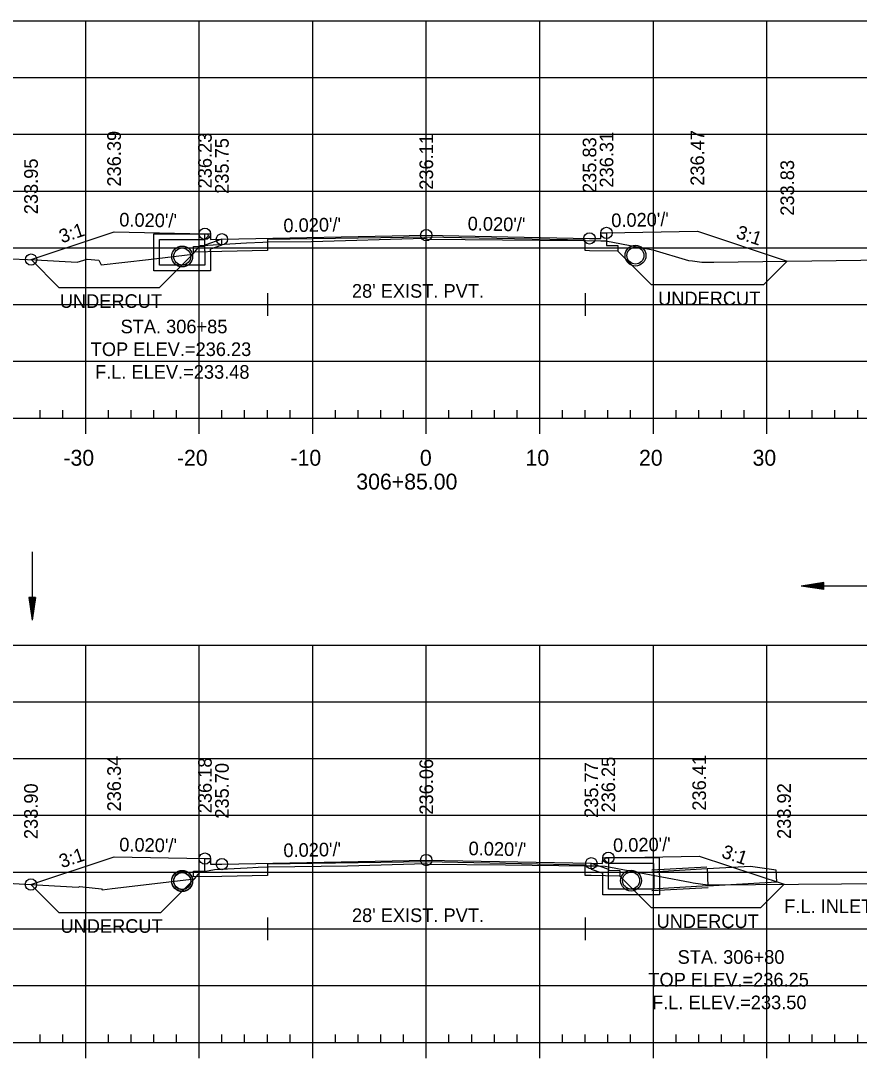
# Model space of a CAD drawing. Extents: x 1386544 to 1388153, y 379785 to 390999.
# Drawn here: x 1387954.5 to 1388028.4, y 384489.1 to 384580.5 of the extents above; entities that cross this region are included whole.
import ezdxf

# ---------------------------------------------------------------- set-up
doc = ezdxf.new("R2010")
doc.units = 0
for name, color, linetype in [('R_Alt Surface', 7, 'Continuous'), ('R_Axis', 7, 'Continuous'), ('R_Axis Annot', 7, 'Continuous'), ('R_Dimension', 7, 'Continuous'), ('R_Exist Surface', 7, 'Continuous'), ('R_Fin Surface', 7, 'Continuous'), ('R_Fin Surface Annot', 7, 'Continuous'), ('R_Grid', 7, 'Continuous'), ('R_No Plot', 7, 'Continuous'), ('R_Water', 7, 'Continuous'), ('R_Water Annot', 7, 'Continuous')]:
    doc.layers.add(name, color=color, linetype=linetype)

msp = doc.modelspace()

# ---------------------------------------------------------------- linework, layer by layer
at = {"layer": 'R_Alt Surface'}
for points in [[(1388006.129, 384561.818), (1388006.129, 384560.724), (1388007.129, 384560.704), (1388007.129, 384560.204), (1388004.629, 384560.254), (1388004.252, 384560.261), (1388004.252, 384561.175), (1387990.252, 384561.455), (1387976.252, 384561.243), (1387976.252, 384560.26), (1387972.252, 384560.182), (1387969.752, 384560.132), (1387969.752, 384560.632), (1387970.752, 384560.652), (1387970.752, 384561.745)], [(1387976.252, 384556.513), (1387976.252, 384554.513)], [(1388004.252, 384556.513), (1388004.252, 384554.513)], [(1387976.252, 384555.513), (1388004.252, 384555.513)], [(1388006.289, 384506.766), (1388006.289, 384505.673), (1388007.289, 384505.653), (1388007.289, 384505.153), (1388004.789, 384505.203), (1388004.252, 384505.213), (1388004.252, 384506.127), (1387990.252, 384506.407), (1387976.252, 384506.201), (1387976.252, 384505.212), (1387972.252, 384505.134), (1387969.752, 384505.084), (1387969.752, 384505.584), (1387970.752, 384505.604), (1387970.752, 384506.697)], [(1387976.252, 384501.513), (1387976.252, 384499.513)], [(1388004.252, 384501.513), (1388004.252, 384499.513)], [(1387976.252, 384500.513), (1388004.252, 384500.513)]]:
    msp.add_lwpolyline(points, dxfattribs=at)
at = {"layer": 'R_Axis'}
for p, q in [((1387845.252, 384545.513), (1388135.252, 384545.513)), ((1387956.252, 384545.513), (1387956.252, 384546.213)), ((1387958.252, 384545.513), (1387958.252, 384546.213)), ((1387960.252, 384544.113), (1387960.252, 384545.513)), ((1387962.252, 384545.513), (1387962.252, 384546.213)), ((1387964.252, 384545.513), (1387964.252, 384546.213)), ((1387966.251, 384545.513), (1387966.251, 384546.213)), ((1387968.252, 384545.513), (1387968.252, 384546.213)), ((1387970.252, 384544.113), (1387970.252, 384545.513)), ((1387972.252, 384545.513), (1387972.252, 384546.213)), ((1387974.252, 384545.513), (1387974.252, 384546.213)), ((1387976.252, 384545.513), (1387976.252, 384546.213)), ((1387978.252, 384545.513), (1387978.252, 384546.213)), ((1387980.252, 384544.113), (1387980.252, 384545.513)), ((1387982.252, 384545.513), (1387982.252, 384546.213)), ((1387984.252, 384545.513), (1387984.252, 384546.213)), ((1387986.252, 384545.513), (1387986.252, 384546.213)), ((1387988.252, 384545.513), (1387988.252, 384546.213)), ((1387990.252, 384544.113), (1387990.252, 384545.513)), ((1387992.252, 384545.513), (1387992.252, 384546.213)), ((1387994.252, 384545.513), (1387994.252, 384546.213)), ((1387996.252, 384545.513), (1387996.252, 384546.213)), ((1387998.252, 384545.513), (1387998.252, 384546.213)), ((1388000.252, 384544.113), (1388000.252, 384545.513)), ((1388002.252, 384545.513), (1388002.252, 384546.213)), ((1388004.252, 384545.513), (1388004.252, 384546.213)), ((1388006.252, 384545.513), (1388006.252, 384546.213)), ((1388008.252, 384545.513), (1388008.252, 384546.213)), ((1388010.252, 384544.113), (1388010.252, 384545.513)), ((1388012.252, 384545.513), (1388012.252, 384546.213)), ((1388014.252, 384545.513), (1388014.252, 384546.213)), ((1388016.252, 384545.513), (1388016.252, 384546.213)), ((1388018.252, 384545.513), (1388018.252, 384546.213)), ((1388020.252, 384544.113), (1388020.252, 384545.513)), ((1388022.252, 384545.513), (1388022.252, 384546.213)), ((1388024.252, 384545.513), (1388024.252, 384546.213)), ((1388026.252, 384545.513), (1388026.252, 384546.213)), ((1388028.252, 384545.513), (1388028.252, 384546.213)), ((1387956.252, 384490.513), (1387956.252, 384491.213)), ((1387958.252, 384490.513), (1387958.252, 384491.213)), ((1387962.252, 384490.513), (1387962.252, 384491.213)), ((1387964.252, 384490.513), (1387964.252, 384491.213)), ((1387966.251, 384490.513), (1387966.251, 384491.213)), ((1387968.252, 384490.513), (1387968.252, 384491.213)), ((1387972.252, 384490.513), (1387972.252, 384491.213)), ((1387974.252, 384490.513), (1387974.252, 384491.213)), ((1387976.252, 384490.513), (1387976.252, 384491.213)), ((1387978.252, 384490.513), (1387978.252, 384491.213)), ((1387982.252, 384490.513), (1387982.252, 384491.213)), ((1387984.252, 384490.513), (1387984.252, 384491.213)), ((1387986.252, 384490.513), (1387986.252, 384491.213)), ((1387988.252, 384490.513), (1387988.252, 384491.213)), ((1387992.252, 384490.513), (1387992.252, 384491.213)), ((1387994.252, 384490.513), (1387994.252, 384491.213)), ((1387996.252, 384490.513), (1387996.252, 384491.213)), ((1387998.252, 384490.513), (1387998.252, 384491.213)), ((1388002.252, 384490.513), (1388002.252, 384491.213)), ((1388004.252, 384490.513), (1388004.252, 384491.213)), ((1388006.252, 384490.513), (1388006.252, 384491.213)), ((1388008.252, 384490.513), (1388008.252, 384491.213)), ((1388012.252, 384490.513), (1388012.252, 384491.213)), ((1388014.252, 384490.513), (1388014.252, 384491.213)), ((1388016.252, 384490.513), (1388016.252, 384491.213)), ((1388018.252, 384490.513), (1388018.252, 384491.213)), ((1388022.252, 384490.513), (1388022.252, 384491.213)), ((1388024.252, 384490.513), (1388024.252, 384491.213)), ((1388026.252, 384490.513), (1388026.252, 384491.213)), ((1388028.252, 384490.513), (1388028.252, 384491.213)), ((1387845.252, 384490.513), (1388135.252, 384490.513)), ((1387960.252, 384489.113), (1387960.252, 384490.513)), ((1387970.252, 384489.113), (1387970.252, 384490.513)), ((1387980.252, 384489.113), (1387980.252, 384490.513)), ((1387990.252, 384489.113), (1387990.252, 384490.513)), ((1388000.252, 384489.113), (1388000.252, 384490.513)), ((1388010.252, 384489.113), (1388010.252, 384490.513)), ((1388020.252, 384489.113), (1388020.252, 384490.513))]:
    msp.add_line(p, q, dxfattribs=at)
at = {"layer": 'R_Dimension'}
for p, q in [((1388007.129, 384560.204), (1388010.083, 384557.25)), ((1387955.437, 384559.467), (1387957.887, 384557.017)), ((1387969.689, 384559.951), (1387966.755, 384557.017)), ((1388022.049, 384559.338), (1388019.962, 384557.25)), ((1387955.431, 384504.417), (1387957.886, 384501.962)), ((1387969.84, 384504.925), (1387966.877, 384501.962)), ((1388007.289, 384505.153), (1388010.058, 384502.384)), ((1388021.763, 384504.435), (1388019.711, 384502.384))]:
    msp.add_line(p, q, dxfattribs=at)
for points in [[(1387957.887, 384557.017), (1387966.755, 384557.017)], [(1388019.962, 384557.25), (1388010.083, 384557.25)], [(1387957.886, 384501.962), (1387966.877, 384501.962)], [(1388010.058, 384502.384), (1388019.711, 384502.384)]]:
    msp.add_lwpolyline(points, dxfattribs=at)
at = {"layer": 'R_Exist Surface'}
for points in [[(1387952.998, 384559.577), (1387955.834, 384559.449), (1387959.511, 384559.249), (1387960.378, 384559.516), (1387961.413, 384559.411), (1387961.625, 384559.017), (1387965.791, 384559.488), (1387969.689, 384559.951), (1387970.309, 384560.683), (1387970.354, 384560.718), (1387970.503, 384560.725), (1387974.413, 384560.944), (1387975.843, 384561.009), (1387976.337, 384561.024), (1387980.153, 384561.08), (1387990.104, 384561.372), (1387990.368, 384561.283), (1388000.27, 384561.187), (1388004.233, 384561.145), (1388005.636, 384561.122), (1388006.066, 384561.111), (1388010.218, 384560.335), (1388013.356, 384559.385), (1388013.691, 384559.361), (1388014.529, 384559.247), (1388015.576, 384559.25), (1388073.79, 384560.037)], [(1387953.377, 384504.529), (1387959.588, 384504.191), (1387959.745, 384504.239), (1387961.652, 384504.046), (1387961.697, 384503.962), (1387962.579, 384504.062), (1387969.84, 384504.925), (1387970.324, 384505.496), (1387971.595, 384505.738), (1387974.462, 384505.898), (1387975.453, 384505.943), (1387976.357, 384505.971), (1387983.327, 384506.073), (1387990.206, 384506.275), (1387990.388, 384506.214), (1387997.234, 384506.148), (1388004.268, 384506.072), (1388005.236, 384506.056), (1388006.011, 384506.037), (1388013.501, 384504.636), (1388013.745, 384504.562), (1388013.77, 384504.56), (1388015.065, 384504.384), (1388015.074, 384504.384), (1388015.459, 384504.385), (1388098.863, 384505.05)]]:
    msp.add_lwpolyline(points, dxfattribs=at)
at = {"layer": 'R_Fin Surface'}
for p, q in [((1388014.129, 384561.978), (1388022.049, 384559.338)), ((1388014.289, 384506.926), (1388021.763, 384504.435))]:
    msp.add_line(p, q, dxfattribs=at)
for points in [[(1387955.437, 384559.467), (1387962.752, 384561.905), (1387970.752, 384561.745), (1387971.252, 384561.745), (1387971.253, 384561.245), (1387972.252, 384561.265), (1387990.252, 384561.625), (1388004.629, 384561.338), (1388005.628, 384561.318), (1388005.629, 384561.818), (1388006.129, 384561.818), (1388014.129, 384561.978)], [(1387955.431, 384504.417), (1387962.752, 384506.857), (1387970.752, 384506.697), (1387971.252, 384506.697), (1387971.253, 384506.197), (1387972.252, 384506.217), (1387990.252, 384506.577), (1388004.789, 384506.286), (1388005.788, 384506.266), (1388005.789, 384506.766), (1388006.289, 384506.766), (1388014.289, 384506.926)]]:
    msp.add_lwpolyline(points, dxfattribs=at)
at = {"layer": 'R_Grid'}
for p, q in [((1387845.252, 384580.513), (1388135.252, 384580.513)), ((1387845.252, 384580.513), (1388135.252, 384580.513)), ((1387845.252, 384580.513), (1388135.252, 384580.513)), ((1387960.252, 384545.513), (1387960.252, 384580.513)), ((1387960.252, 384545.513), (1387960.252, 384580.513)), ((1387960.252, 384545.513), (1387960.252, 384580.513)), ((1387970.252, 384545.513), (1387970.252, 384580.513)), ((1387970.252, 384545.513), (1387970.252, 384580.513)), ((1387970.252, 384545.513), (1387970.252, 384580.513)), ((1387980.252, 384545.513), (1387980.252, 384580.513)), ((1387980.252, 384545.513), (1387980.252, 384580.513)), ((1387980.252, 384545.513), (1387980.252, 384580.513)), ((1387990.252, 384545.513), (1387990.252, 384580.513)), ((1387990.252, 384545.513), (1387990.252, 384580.513)), ((1387990.252, 384545.513), (1387990.252, 384580.513)), ((1388000.252, 384545.513), (1388000.252, 384580.513)), ((1388000.252, 384545.513), (1388000.252, 384580.513)), ((1388000.252, 384545.513), (1388000.252, 384580.513)), ((1388010.252, 384545.513), (1388010.252, 384580.513)), ((1388010.252, 384545.513), (1388010.252, 384580.513)), ((1388010.252, 384545.513), (1388010.252, 384580.513)), ((1388020.252, 384545.513), (1388020.252, 384580.513)), ((1388020.252, 384545.513), (1388020.252, 384580.513)), ((1388020.252, 384545.513), (1388020.252, 384580.513)), ((1387845.252, 384575.513), (1388135.252, 384575.513)), ((1387845.252, 384575.513), (1388135.252, 384575.513)), ((1387845.252, 384575.513), (1388135.252, 384575.513)), ((1387845.252, 384570.513), (1388135.252, 384570.513)), ((1387845.252, 384570.513), (1388135.252, 384570.513)), ((1387845.252, 384570.513), (1388135.252, 384570.513)), ((1387845.252, 384565.513), (1388135.252, 384565.513)), ((1387845.252, 384565.513), (1388135.252, 384565.513)), ((1387845.252, 384565.513), (1388135.252, 384565.513)), ((1387845.252, 384560.513), (1388135.252, 384560.513)), ((1387845.252, 384555.513), (1388135.252, 384555.513)), ((1387845.252, 384555.513), (1388135.252, 384555.513)), ((1387845.252, 384555.513), (1388135.252, 384555.513)), ((1387845.252, 384550.513), (1388135.252, 384550.513)), ((1387845.252, 384550.513), (1388135.252, 384550.513)), ((1387845.252, 384550.513), (1388135.252, 384550.513)), ((1387845.252, 384545.513), (1388135.252, 384545.513)), ((1387845.252, 384545.513), (1388135.252, 384545.513)), ((1387845.252, 384545.513), (1388135.252, 384545.513)), ((1387845.252, 384525.513), (1388135.252, 384525.513)), ((1387845.252, 384525.513), (1388135.252, 384525.513)), ((1387960.252, 384490.513), (1387960.252, 384525.513)), ((1387960.252, 384490.513), (1387960.252, 384525.513)), ((1387970.252, 384490.513), (1387970.252, 384525.513)), ((1387970.252, 384490.513), (1387970.252, 384525.513)), ((1387980.252, 384490.513), (1387980.252, 384525.513)), ((1387980.252, 384490.513), (1387980.252, 384525.513)), ((1387990.252, 384490.513), (1387990.252, 384525.513)), ((1387990.252, 384490.513), (1387990.252, 384525.513)), ((1388000.252, 384490.513), (1388000.252, 384525.513)), ((1388000.252, 384490.513), (1388000.252, 384525.513)), ((1388010.252, 384490.513), (1388010.252, 384525.513)), ((1388010.252, 384490.513), (1388010.252, 384525.513)), ((1388020.252, 384490.513), (1388020.252, 384525.513)), ((1388020.252, 384490.513), (1388020.252, 384525.513)), ((1387845.252, 384520.513), (1388135.252, 384520.513)), ((1387845.252, 384520.513), (1388135.252, 384520.513)), ((1387845.252, 384515.513), (1388135.252, 384515.513)), ((1387845.252, 384515.513), (1388135.252, 384515.513)), ((1387845.252, 384510.513), (1388135.252, 384510.513)), ((1387845.252, 384510.513), (1388135.252, 384510.513)), ((1387845.252, 384505.513), (1388135.252, 384505.513)), ((1387845.252, 384505.513), (1388135.252, 384505.513)), ((1387845.253, 384505.516), (1388135.253, 384505.516)), ((1387845.253, 384505.516), (1388135.253, 384505.516)), ((1387845.252, 384500.513), (1388135.252, 384500.513)), ((1387845.252, 384500.513), (1388135.252, 384500.513)), ((1387845.252, 384495.513), (1388135.252, 384495.513)), ((1387845.252, 384495.513), (1388135.252, 384495.513)), ((1387845.252, 384490.513), (1388135.252, 384490.513)), ((1387845.252, 384490.513), (1388135.252, 384490.513))]:
    msp.add_line(p, q, dxfattribs=at)
at = {"layer": 'R_No Plot'}
for p, q in [((1388014.97, 384505.959), (1388010.125, 384505.683)), ((1388015.074, 384504.131), (1388010.125, 384503.85))]:
    msp.add_line(p, q, dxfattribs=at)
for centre, radius in [((1387970.752, 384561.745), 0.5), ((1387990.252, 384561.625), 0.5), ((1388006.129, 384561.818), 0.5), ((1387972.252, 384561.265), 0.5), ((1388004.629, 384561.338), 0.5), ((1387968.752, 384559.743), 0.917), ((1387968.752, 384559.743), 0.917), ((1388008.678, 384559.824), 0.917), ((1387955.437, 384559.467), 0.5), ((1387970.752, 384506.697), 0.5), ((1387990.252, 384506.577), 0.5), ((1388006.289, 384506.766), 0.5), ((1387972.252, 384506.217), 0.5), ((1388004.789, 384506.286), 0.5), ((1387968.752, 384504.743), 0.917), ((1387968.752, 384504.743), 0.917), ((1387968.752, 384504.713), 0.917), ((1388008.288, 384504.763), 0.917), ((1388008.288, 384504.763), 0.917), ((1387955.431, 384504.417), 0.5)]:
    msp.add_circle(centre, radius, dxfattribs=at)
at = {"layer": 'R_Water'}
for p, q in [((1387966.251, 384561.743), (1387971.002, 384561.743)), ((1387966.251, 384560.243), (1387966.251, 384561.743)), ((1387966.751, 384560.243), (1387966.751, 384561.243)), ((1387966.751, 384561.243), (1387970.752, 384561.243)), ((1387971.084, 384561.578), (1387970.752, 384561.243)), ((1387972.252, 384561.263), (1387970.752, 384560.743)), ((1387971.084, 384561.578), (1387971.002, 384561.743)), ((1387970.752, 384560.243), (1387970.752, 384560.743)), ((1387972.252, 384560.734), (1387971.252, 384560.387)), ((1387971.252, 384560.243), (1387971.252, 384560.387)), ((1387955.532, 384533.714), (1387955.532, 384527.714)), ((1388025.262, 384531.014), (1388023.262, 384530.714)), ((1388025.262, 384531.014), (1388023.262, 384530.714)), ((1388025.262, 384530.964), (1388023.596, 384530.714)), ((1388025.262, 384530.964), (1388023.596, 384530.714)), ((1388025.262, 384530.913), (1388023.94, 384530.714)), ((1388025.262, 384530.913), (1388023.94, 384530.714)), ((1388025.262, 384530.863), (1388024.273, 384530.714)), ((1388025.262, 384530.863), (1388024.273, 384530.714)), ((1388025.262, 384530.812), (1388024.612, 384530.714)), ((1388025.262, 384530.812), (1388024.612, 384530.714)), ((1388025.262, 384530.414), (1388025.262, 384531.014)), ((1388025.262, 384530.414), (1388025.262, 384531.014)), ((1388029.262, 384530.714), (1388023.262, 384530.714)), ((1388025.262, 384530.414), (1388023.262, 384530.714)), ((1388025.262, 384530.414), (1388023.262, 384530.714)), ((1388025.262, 384530.464), (1388023.596, 384530.714)), ((1388025.262, 384530.464), (1388023.596, 384530.714)), ((1388025.262, 384530.515), (1388023.94, 384530.714)), ((1388025.262, 384530.515), (1388023.94, 384530.714)), ((1388025.262, 384530.565), (1388024.273, 384530.714)), ((1388025.262, 384530.565), (1388024.273, 384530.714)), ((1388025.262, 384530.617), (1388024.612, 384530.714)), ((1388025.262, 384530.617), (1388024.612, 384530.714)), ((1388025.262, 384530.761), (1388024.946, 384530.714)), ((1388025.262, 384530.761), (1388024.946, 384530.714)), ((1388025.262, 384530.667), (1388024.946, 384530.714)), ((1388025.262, 384530.667), (1388024.946, 384530.714)), ((1387955.232, 384529.714), (1387955.532, 384527.714)), ((1387955.832, 384529.714), (1387955.232, 384529.714)), ((1387955.232, 384529.714), (1387955.532, 384527.714)), ((1387955.832, 384529.714), (1387955.232, 384529.714)), ((1387955.282, 384529.714), (1387955.532, 384528.048)), ((1387955.282, 384529.714), (1387955.532, 384528.048)), ((1387955.333, 384529.714), (1387955.532, 384528.392)), ((1387955.333, 384529.714), (1387955.532, 384528.392)), ((1387955.383, 384529.714), (1387955.532, 384528.725)), ((1387955.383, 384529.714), (1387955.532, 384528.725)), ((1387955.434, 384529.714), (1387955.532, 384529.064)), ((1387955.434, 384529.714), (1387955.532, 384529.064)), ((1387955.485, 384529.714), (1387955.532, 384529.398)), ((1387955.485, 384529.714), (1387955.532, 384529.398)), ((1387955.832, 384529.714), (1387955.532, 384527.714)), ((1387955.629, 384529.714), (1387955.532, 384529.064)), ((1387955.731, 384529.714), (1387955.532, 384528.392)), ((1387955.782, 384529.714), (1387955.532, 384528.048)), ((1387955.681, 384529.714), (1387955.532, 384528.725)), ((1387955.579, 384529.714), (1387955.532, 384529.398)), ((1387955.832, 384529.714), (1387955.532, 384527.714)), ((1387955.629, 384529.714), (1387955.532, 384529.064)), ((1387955.731, 384529.714), (1387955.532, 384528.392)), ((1387955.782, 384529.714), (1387955.532, 384528.048)), ((1387955.681, 384529.714), (1387955.532, 384528.725)), ((1387955.579, 384529.714), (1387955.532, 384529.398)), ((1388004.789, 384506.286), (1388006.289, 384505.766)), ((1388005.956, 384506.601), (1388006.039, 384506.766)), ((1388005.956, 384506.601), (1388006.289, 384506.266)), ((1388010.789, 384506.766), (1388006.039, 384506.766)), ((1388010.289, 384506.266), (1388006.289, 384506.266)), ((1388010.289, 384505.266), (1388010.289, 384506.266)), ((1388010.789, 384505.266), (1388010.789, 384506.766)), ((1388004.789, 384505.757), (1388005.789, 384505.411)), ((1388005.789, 384505.266), (1388005.789, 384505.411)), ((1388006.289, 384505.266), (1388006.289, 384505.766)), ((1388014.979, 384505.793), (1388010.125, 384505.516)), ((1388015.065, 384504.298), (1388010.125, 384504.016))]:
    msp.add_line(p, q, dxfattribs=at)
for points in [[(1387972.252, 384560.734), (1387972.252, 384561.263)], [(1387971.252, 384560.243), (1387971.252, 384558.493), (1387968.752, 384558.493), (1387966.251, 384558.493), (1387966.251, 384560.243)], [(1387970.752, 384560.243), (1387970.752, 384558.993), (1387968.752, 384558.993), (1387966.751, 384558.993), (1387966.751, 384560.243)], [(1388004.789, 384505.757), (1388004.789, 384506.286)], [(1388010.789, 384505.266), (1388010.789, 384503.516), (1388008.289, 384503.516), (1388005.789, 384503.516), (1388005.789, 384505.266)], [(1388010.289, 384505.266), (1388010.289, 384504.016), (1388008.289, 384504.016), (1388006.289, 384504.016), (1388006.289, 384505.266)]]:
    msp.add_lwpolyline(points, dxfattribs=at)
msp.add_lwpolyline([(1388014.979, 384505.795), (1388015.065, 384504.298), (1388021.138, 384504.643), (1388021.079, 384505.683), (1388018.806, 384506.013)], close=True, dxfattribs=at)
for centre in [(1387968.752, 384559.743), (1387968.752, 384559.743), (1388008.678, 384559.824), (1387968.752, 384504.743), (1387968.752, 384504.743), (1387968.752, 384504.713), (1388008.288, 384504.763), (1388008.288, 384504.763)]:
    msp.add_circle(centre, 0.75, dxfattribs=at)

# ---------------------------------------------------------------- texts
at = {"layer": 'R_Axis Annot'}
for s, p in [('-30', (1387958.29, 384541.313)), ('-20', (1387968.29, 384541.313)), ('-10', (1387978.29, 384541.313)), ('0', (1387989.69, 384541.313)), ('10', (1387998.99, 384541.313)), ('20', (1388008.99, 384541.313)), ('30', (1388018.99, 384541.313)), ('306+85.00', (1387984.09, 384539.213))]:
    msp.add_text(s, height=1.4, dxfattribs=at).set_placement(p)
at = {"layer": 'R_Dimension'}
for p in [(1387957.97, 384555.217), (1388010.671, 384555.45), (1388010.533, 384500.584), (1387958.03, 384500.162)]:
    msp.add_text('UNDERCUT', height=1.2, dxfattribs=at).set_placement(p)
at = {"layer": 'R_Fin Surface Annot'}
for s, rotation, p in [('236.39', 90, (1387963.352, 384565.905)), ('236.23', 90, (1387971.352, 384565.745)), ('235.75', 90, (1387972.852, 384565.265)), ('236.11', 90, (1387990.852, 384565.625)), ('235.83', 90, (1388005.229, 384565.338)), ('236.31', 90, (1388006.729, 384565.818)), ('236.47', 90, (1388014.729, 384565.978)), ('233.95', 90, (1387956.037, 384563.467)), ('233.83', 90, (1388022.649, 384563.338)), ("0.020'/'", 1.14576, (1388006.557, 384562.327)), ("0.020'/'", 358.85424, (1387963.2, 384562.397)), ("0.020'/'", 1.14576, (1387977.68, 384561.874)), ("0.020'/'", 358.85424, (1387993.889, 384562.053)), ('3:1', 18.43493, (1387958.147, 384560.898)), ('3:1', 341.56507, (1388017.458, 384561.395)), ('236.34', 90, (1387963.352, 384510.857)), ('236.18', 90, (1387971.352, 384510.697)), ('236.06', 90, (1387990.852, 384510.577)), ('236.25', 90, (1388006.889, 384510.766)), ('236.41', 90, (1388014.889, 384510.926)), ('235.70', 90, (1387972.852, 384510.217)), ('235.77', 90, (1388005.389, 384510.286)), ('233.90', 90, (1387956.031, 384508.417)), ('233.92', 90, (1388022.363, 384508.435)), ("0.020'/'", 358.85424, (1387963.2, 384507.348)), ("0.020'/'", 1.14576, (1387977.68, 384506.826)), ("0.020'/'", 358.85424, (1387993.969, 384507.003)), ("0.020'/'", 1.14576, (1388006.717, 384507.275)), ('3:1', 18.43493, (1387958.144, 384505.848)), ('3:1', 341.56507, (1388016.187, 384506.821))]:
    msp.add_text(s, height=1.2, rotation=rotation, dxfattribs=at).set_placement(p)
at = {"layer": 'R_No Plot'}
for p in [(1387962.709, 384561.855), (1388014.086, 384561.928), (1387962.709, 384506.807), (1388014.246, 384506.876)]:
    msp.add_text('+', height=0.1, dxfattribs=at).set_placement(p)
at = {"layer": 'R_Water'}
for p in [(1387983.703, 384556.113), (1387983.703, 384501.113)]:
    msp.add_text("28' EXIST. PVT.", height=1.2, dxfattribs=at).set_placement(p)
at = {"layer": 'R_Water Annot'}
for s, p in [('STA. 306+85', (1387963.325, 384552.977)), ('TOP ELEV.=236.23', (1387960.698, 384550.977)), ('F.L. ELEV.=233.48', (1387961.076, 384548.977)), ('F.L. INLET RT. = 234.29', (1388021.78, 384501.908)), ('STA. 306+80', (1388012.39, 384497.433)), ('TOP ELEV.=236.25', (1388009.815, 384495.433)), ('F.L. ELEV.=233.50', (1388010.141, 384493.433))]:
    msp.add_text(s, height=1.2, dxfattribs=at).set_placement(p)

doc.saveas('drawing.dxf')
